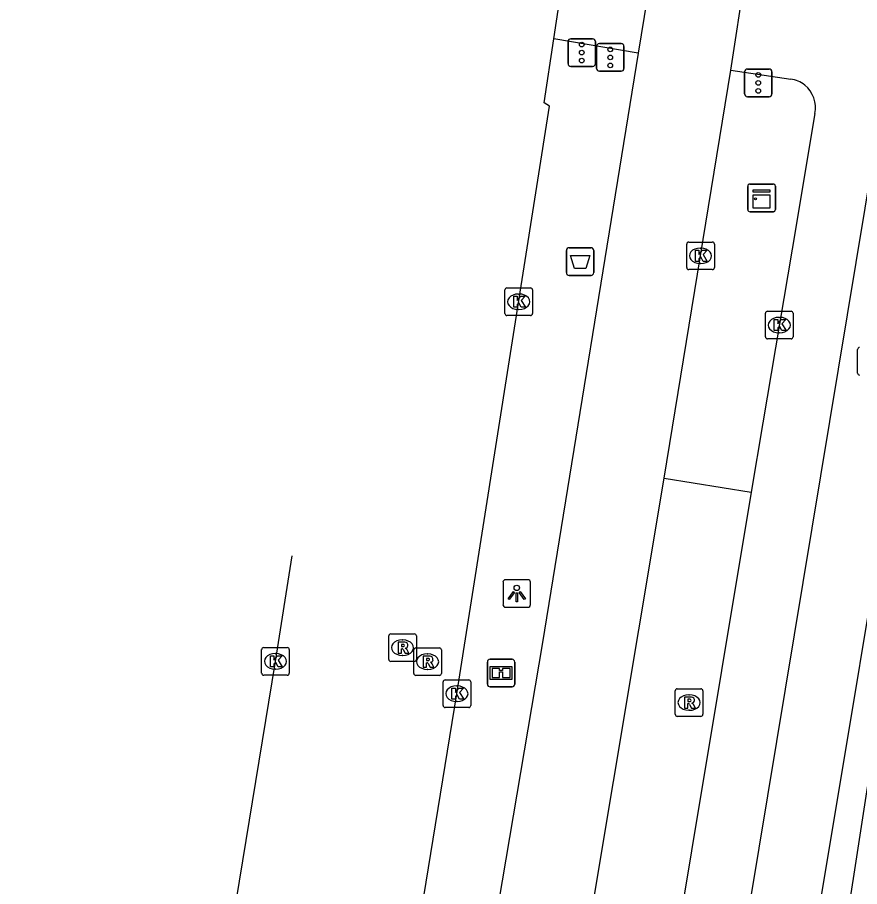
# Model space of a CAD drawing. Extents: x 161696 to 162377, y 380761 to 381673.
# Drawn here: x 161717.57 to 161748.06, y 381026.43 to 381057.9 of the extents above; entities that cross this region are included whole.
import ezdxf

# ---------------------------------------------------------------- set-up
doc = ezdxf.new("R2010")
doc.units = 0
for name, color, linetype in [('IMGEO_Afvalbak', 7, 'Continuous'), ('IMGEO_Brandkraan', 7, 'Continuous'), ('IMGEO_Fietspad_gesloten', 7, 'Continuous'), ('IMGEO_Informatiebord', 7, 'Continuous'), ('IMGEO_Kast', 7, 'Continuous'), ('IMGEO_Kolk', 7, 'Continuous'), ('IMGEO_Lichtpunt', 7, 'Continuous'), ('IMGEO_Meer_plas_ven_vijver', 7, 'Continuous'), ('IMGEO_OVBaan_gesloten', 7, 'Continuous'), ('IMGEO_Rijbaan_regionaal_gesloten', 7, 'Continuous'), ('IMGEO_Rioolput', 7, 'Continuous'), ('IMGEO_Verkeersregelinstallatiepaal', 7, 'Continuous'), ('IMGEO_Voetpad_open', 7, 'Continuous')]:
    doc.layers.add(name, color=color, linetype=linetype)

msp = doc.modelspace()

# ---------------------------------------------------------------- linework, layer by layer
at = {"layer": 'IMGEO_Afvalbak'}
for p, q in [((161737.545, 381049.557), (161738.335, 381049.557)), ((161738.335, 381049.557), (161737.545, 381049.557)), ((161737.445, 381048.657), (161737.445, 381049.457)), ((161737.445, 381049.457), (161737.445, 381048.657)), ((161738.435, 381049.457), (161738.435, 381048.657)), ((161738.435, 381048.657), (161738.435, 381049.457)), ((161738.335, 381048.557), (161737.545, 381048.557)), ((161737.545, 381048.557), (161738.335, 381048.557))]:
    msp.add_line(p, q, dxfattribs=at)
msp.add_lwpolyline([(161737.588, 381049.271), (161738.292, 381049.271), (161738.143, 381048.801), (161737.737, 381048.801), (161737.588, 381049.271)], dxfattribs=at)
for centre, start, end in [((161737.545, 381049.457), 90, 180), ((161737.545, 381049.457), 90, 180), ((161738.335, 381049.457), 0, 90), ((161738.335, 381049.457), 360, 90), ((161737.545, 381048.657), 180, 270), ((161737.545, 381048.657), 180, 270), ((161738.335, 381048.657), 270, 0), ((161738.335, 381048.657), 270, 0)]:
    msp.add_arc(centre, 0.1, start, end, dxfattribs=at)
at = {"layer": 'IMGEO_Brandkraan'}
msp.add_line((161747.985, 381045.02), (161747.985, 381045.872), dxfattribs=at)
msp.add_lwpolyline([(161747.985, 381045.02), (161747.985, 381045.872)], dxfattribs=at)
for centre, start, end in [((161748.062, 381045.87), 91.552, 178.448), ((161748.062, 381045.87), 91.552, 178.448), ((161748.062, 381045.022), 181.552, 268.448), ((161748.062, 381045.022), 181.552, 268.448)]:
    msp.add_arc(centre, 0.0765, start, end, dxfattribs=at)
at = {"layer": 'IMGEO_Fietspad_gesloten'}
for points in [[(161717.567, 380865.73), (161755.609, 381095.365)], [(161740.048, 381056.596), (161736.985, 381057.118)], [(161743.396, 381055.983), (161745.565, 381055.662)], [(161746.443, 381054.412), (161745.615, 381049.503), (161744.556, 381043.222), (161744.133, 381040.711)], [(161744.133, 381040.711), (161740.894, 381021.271)]]:
    msp.add_lwpolyline(points, dxfattribs=at)
for centre, radius, start, end in [((161745.463, 381054.715), 0.952, 49.9315, 83.8609), ((161745.382, 381054.616), 1.08, 349.1108, 50.042)]:
    msp.add_arc(centre, radius, start, end, dxfattribs=at)
at = {"layer": 'IMGEO_Informatiebord'}
for p, q in [((161734.585, 381033.761), (161734.585, 381034.561)), ((161734.585, 381034.561), (161734.585, 381033.761)), ((161734.685, 381034.661), (161735.475, 381034.661)), ((161735.475, 381034.661), (161734.685, 381034.661)), ((161735.575, 381034.561), (161735.575, 381033.761)), ((161735.575, 381033.761), (161735.575, 381034.561)), ((161735.475, 381033.661), (161734.685, 381033.661)), ((161734.685, 381033.661), (161735.475, 381033.661))]:
    msp.add_line(p, q, dxfattribs=at)
for points in [[(161734.686, 381034.393), (161735.474, 381034.393), (161735.474, 381033.929), (161734.686, 381033.929), (161734.686, 381034.393)], [(161734.751, 381034.328), (161734.751, 381033.994), (161735.026, 381033.994), (161735.027, 381034.207), (161735.131, 381034.208), (161735.132, 381033.994), (161735.409, 381033.994), (161735.409, 381034.328), (161735.133, 381034.328), (161735.133, 381034.248), (161735.027, 381034.248), (161735.027, 381034.328), (161734.751, 381034.328)]]:
    msp.add_lwpolyline(points, dxfattribs=at)
for centre, start, end in [((161734.685, 381034.561), 90, 180), ((161734.685, 381034.561), 90, 180), ((161735.475, 381034.561), 0, 90), ((161735.475, 381034.561), 360, 90), ((161734.685, 381033.761), 180, 270), ((161734.685, 381033.761), 180, 270), ((161735.475, 381033.761), 270, 0), ((161735.475, 381033.761), 270, 0)]:
    msp.add_arc(centre, 0.1, start, end, dxfattribs=at)
at = {"layer": 'IMGEO_Kast'}
for p, q in [((161744.011, 381050.935), (161744.011, 381051.776)), ((161744.011, 381051.776), (161744.011, 381050.935)), ((161744.086, 381051.86), (161744.927, 381051.86)), ((161744.927, 381051.86), (161744.086, 381051.86)), ((161745.011, 381051.785), (161745.011, 381050.944)), ((161745.011, 381050.944), (161745.011, 381051.785)), ((161744.936, 381050.86), (161744.095, 381050.86)), ((161744.095, 381050.86), (161744.936, 381050.86))]:
    msp.add_line(p, q, dxfattribs=at)
for points in [[(161744.206, 381051.65), (161744.806, 381051.65), (161744.806, 381051.565), (161744.206, 381051.565), (161744.206, 381051.65)], [(161744.206, 381051.475), (161744.806, 381051.475), (161744.806, 381050.986), (161744.206, 381050.986), (161744.206, 381051.475)]]:
    msp.add_lwpolyline(points, dxfattribs=at)
msp.add_circle((161744.29, 381051.324), 0.0377, dxfattribs=at)
for centre, start, end in [((161744.089, 381051.782), 92.4484, 184.2845), ((161744.089, 381051.782), 92.4484, 184.2845), ((161744.933, 381051.782), 2.4484, 94.2845), ((161744.933, 381051.782), 2.4484, 94.2845), ((161744.089, 381050.938), 182.4484, 274.2845), ((161744.089, 381050.938), 182.4484, 274.2845), ((161744.933, 381050.938), 272.4484, 4.2845), ((161744.933, 381050.938), 272.4484, 4.2845)]:
    msp.add_arc(centre, 0.0779, start, end, dxfattribs=at)
at = {"layer": 'IMGEO_Kolk'}
for p, q in [((161741.8, 381048.838), (161741.8, 381049.69)), ((161741.875, 381049.764), (161742.727, 381049.764)), ((161742.288, 381049.544), (161742.313, 381049.544)), ((161742.801, 381049.69), (161742.801, 381048.838)), ((161742.311, 381048.984), (161742.286, 381048.984)), ((161742.727, 381048.764), (161741.875, 381048.764)), ((161735.216, 381047.175), (161735.216, 381048.027)), ((161735.291, 381048.101), (161736.143, 381048.101)), ((161736.217, 381048.027), (161736.217, 381047.175)), ((161735.704, 381047.881), (161735.729, 381047.881)), ((161735.727, 381047.321), (161735.702, 381047.321)), ((161736.143, 381047.101), (161735.291, 381047.101)), ((161744.651, 381046.331), (161744.651, 381047.183)), ((161744.726, 381047.257), (161745.578, 381047.257)), ((161745.139, 381047.037), (161745.164, 381047.037)), ((161745.652, 381047.183), (161745.652, 381046.331)), ((161745.162, 381046.477), (161745.137, 381046.477)), ((161745.578, 381046.257), (161744.726, 381046.257)), ((161726.486, 381035.084), (161727.338, 381035.084)), ((161726.411, 381034.158), (161726.411, 381035.01)), ((161726.899, 381034.864), (161726.924, 381034.864)), ((161727.412, 381035.01), (161727.412, 381034.158)), ((161727.338, 381034.084), (161726.486, 381034.084)), ((161726.922, 381034.304), (161726.897, 381034.304)), ((161732.98, 381032.988), (161732.98, 381033.84)), ((161733.055, 381033.914), (161733.907, 381033.914)), ((161733.981, 381033.84), (161733.981, 381032.988)), ((161733.468, 381033.694), (161733.493, 381033.694)), ((161733.491, 381033.134), (161733.466, 381033.134)), ((161733.907, 381032.914), (161733.055, 381032.914))]:
    msp.add_line(p, q, dxfattribs=at)
for points in [[(161741.8, 381048.838), (161741.8, 381049.69)], [(161741.875, 381049.764), (161742.727, 381049.764)], [(161742.801, 381049.69), (161742.801, 381048.838)], [(161742.121, 381049.464), (161742.244, 381049.464), (161742.244, 381049.313), (161742.374, 381049.464), (161742.538, 381049.464), (161742.392, 381049.313), (161742.545, 381049.064), (161742.393, 381049.064), (161742.308, 381049.228), (161742.244, 381049.161), (161742.244, 381049.064), (161742.121, 381049.064), (161742.121, 381049.464)], [(161742.727, 381048.764), (161741.875, 381048.764)], [(161735.216, 381047.175), (161735.216, 381048.027)], [(161735.291, 381048.101), (161736.143, 381048.101)], [(161736.217, 381048.027), (161736.217, 381047.175)], [(161735.537, 381047.801), (161735.66, 381047.801), (161735.66, 381047.65), (161735.79, 381047.801), (161735.954, 381047.801), (161735.808, 381047.65), (161735.961, 381047.401), (161735.809, 381047.401), (161735.724, 381047.565), (161735.66, 381047.498), (161735.66, 381047.401), (161735.537, 381047.401), (161735.537, 381047.801)], [(161736.143, 381047.101), (161735.291, 381047.101)], [(161744.651, 381046.331), (161744.651, 381047.183)], [(161744.726, 381047.257), (161745.578, 381047.257)], [(161745.652, 381047.183), (161745.652, 381046.331)], [(161744.972, 381046.957), (161745.095, 381046.957), (161745.095, 381046.806), (161745.225, 381046.957), (161745.389, 381046.957), (161745.243, 381046.806), (161745.396, 381046.557), (161745.244, 381046.557), (161745.159, 381046.721), (161745.095, 381046.654), (161745.095, 381046.557), (161744.972, 381046.557), (161744.972, 381046.957)], [(161745.578, 381046.257), (161744.726, 381046.257)], [(161726.486, 381035.084), (161727.338, 381035.084)], [(161726.411, 381034.158), (161726.411, 381035.01)], [(161726.732, 381034.784), (161726.855, 381034.784), (161726.855, 381034.633), (161726.985, 381034.784), (161727.149, 381034.784), (161727.003, 381034.633), (161727.156, 381034.384), (161727.004, 381034.384), (161726.919, 381034.548), (161726.855, 381034.481), (161726.855, 381034.384), (161726.732, 381034.384), (161726.732, 381034.784)], [(161727.412, 381035.01), (161727.412, 381034.158)], [(161727.338, 381034.084), (161726.486, 381034.084)], [(161732.98, 381032.988), (161732.98, 381033.84)], [(161733.055, 381033.914), (161733.907, 381033.914)], [(161733.981, 381033.84), (161733.981, 381032.988)], [(161733.301, 381033.614), (161733.424, 381033.614), (161733.424, 381033.463), (161733.554, 381033.614), (161733.718, 381033.614), (161733.572, 381033.463), (161733.725, 381033.214), (161733.573, 381033.214), (161733.488, 381033.378), (161733.424, 381033.311), (161733.424, 381033.214), (161733.301, 381033.214), (161733.301, 381033.614)], [(161733.907, 381032.914), (161733.055, 381032.914)]]:
    msp.add_lwpolyline(points, dxfattribs=at)
for centre, start, end in [((161741.877, 381049.688), 91.552, 178.448), ((161741.877, 381049.688), 91.552, 178.448), ((161742.725, 381049.688), 1.552, 88.448), ((161742.725, 381049.688), 1.552, 88.448), ((161741.877, 381048.84), 181.552, 268.448), ((161741.877, 381048.84), 181.552, 268.448), ((161742.725, 381048.84), 271.552, 358.448), ((161742.725, 381048.84), 271.552, 358.448), ((161735.293, 381048.025), 91.552, 178.448), ((161735.293, 381048.025), 91.552, 178.448), ((161736.141, 381048.025), 1.552, 88.448), ((161736.141, 381048.025), 1.552, 88.448), ((161735.293, 381047.177), 181.552, 268.448), ((161735.293, 381047.177), 181.552, 268.448), ((161736.141, 381047.177), 271.552, 358.448), ((161736.141, 381047.177), 271.552, 358.448), ((161744.728, 381047.181), 91.552, 178.448), ((161744.728, 381047.181), 91.552, 178.448), ((161745.576, 381047.181), 1.552, 88.448), ((161745.576, 381047.181), 1.552, 88.448), ((161744.728, 381046.333), 181.552, 268.448), ((161744.728, 381046.333), 181.552, 268.448), ((161745.576, 381046.333), 271.552, 358.448), ((161745.576, 381046.333), 271.552, 358.448), ((161726.488, 381035.008), 91.552, 178.448), ((161726.488, 381035.008), 91.552, 178.448), ((161727.336, 381035.008), 1.552, 88.448), ((161727.336, 381035.008), 1.552, 88.448), ((161726.488, 381034.16), 181.552, 268.448), ((161726.488, 381034.16), 181.552, 268.448), ((161727.336, 381034.16), 271.552, 358.448), ((161727.336, 381034.16), 271.552, 358.448), ((161733.057, 381033.838), 91.552, 178.448), ((161733.057, 381033.838), 91.552, 178.448), ((161733.905, 381033.838), 1.552, 88.448), ((161733.905, 381033.838), 1.552, 88.448), ((161733.057, 381032.99), 181.552, 268.448), ((161733.057, 381032.99), 181.552, 268.448), ((161733.905, 381032.99), 271.552, 358.448), ((161733.905, 381032.99), 271.552, 358.448)]:
    msp.add_arc(centre, 0.0765, start, end, dxfattribs=at)
for centre, major_axis, ratio, start_param, end_param in [((161742.287, 381049.264), (-0.387, 0.002), 0.722429, 4.712389, 7.853982), ((161742.312, 381049.264), (-0.39, 0.002), 0.717154, 1.570796, 4.712389), ((161735.703, 381047.601), (-0.387, 0.002), 0.722429, 4.712389, 7.853982), ((161735.728, 381047.601), (-0.39, 0.002), 0.717154, 1.570796, 4.712389), ((161745.138, 381046.757), (-0.387, 0.002), 0.722429, 4.712389, 7.853982), ((161745.163, 381046.757), (-0.39, 0.002), 0.717154, 1.570796, 4.712389), ((161726.898, 381034.584), (-0.387, 0.002), 0.722429, 4.712389, 7.853982), ((161726.923, 381034.584), (-0.39, 0.002), 0.717154, 1.570796, 4.712389), ((161733.467, 381033.414), (-0.387, 0.002), 0.722429, 4.712389, 7.853982), ((161733.492, 381033.414), (-0.39, 0.002), 0.717154, 1.570796, 4.712389)]:
    msp.add_ellipse(centre, major_axis=major_axis, ratio=ratio, start_param=start_param, end_param=end_param, dxfattribs=at)
at = {"layer": 'IMGEO_Lichtpunt'}
for p, q in [((161736.051, 381037.541), (161735.243, 381037.541)), ((161736.051, 381037.541), (161735.243, 381037.541)), ((161735.149, 381037.446), (161735.149, 381036.639)), ((161735.149, 381037.446), (161735.149, 381036.639)), ((161736.145, 381036.639), (161736.145, 381037.446)), ((161736.145, 381036.639), (161736.145, 381037.446)), ((161735.243, 381036.545), (161736.051, 381036.545)), ((161735.243, 381036.545), (161736.051, 381036.545))]:
    msp.add_line(p, q, dxfattribs=at)
for points in [[(161735.523, 381037.11), (161735.562, 381037.082), (161735.374, 381036.82), (161735.336, 381036.847), (161735.523, 381037.11)], [(161735.625, 381037.062), (161735.672, 381037.062), (161735.672, 381036.74), (161735.625, 381036.74), (161735.625, 381037.062)], [(161735.735, 381037.082), (161735.773, 381037.109), (161735.96, 381036.847), (161735.921, 381036.819), (161735.735, 381037.082)]]:
    msp.add_lwpolyline(points, dxfattribs=at)
msp.add_circle((161735.648, 381037.244), 0.0994, dxfattribs=at)
for centre, start, end in [((161735.243, 381037.446), 90, 180), ((161735.243, 381037.446), 90, 180), ((161736.051, 381037.446), 0, 90), ((161736.051, 381037.446), 0, 90), ((161735.243, 381036.639), 180, 270), ((161735.243, 381036.639), 180, 270), ((161736.051, 381036.639), 270, 0), ((161736.051, 381036.639), 270, 360)]:
    msp.add_arc(centre, 0.0946, start, end, dxfattribs=at)
at = {"layer": 'IMGEO_Meer_plas_ven_vijver'}
msp.add_lwpolyline([(161746.478, 381017.885), (161751.295, 381049.116)], dxfattribs=at)
at = {"layer": 'IMGEO_OVBaan_gesloten'}
for points in [[(161736.985, 381057.118), (161737.507, 381060.564), (161737.735, 381060.535)], [(161730.668, 381016.148), (161733.481, 381033.414), (161736.833, 381054.678), (161736.638, 381054.799), (161736.985, 381057.118)], [(161724.081, 381017.279), (161726.912, 381034.584), (161727.516, 381038.402)]]:
    msp.add_lwpolyline(points, dxfattribs=at)
at = {"layer": 'IMGEO_Rijbaan_regionaal_gesloten'}
for points in [[(161740.596, 381060.082), (161740.59, 381059.932), (161740.048, 381056.596)], [(161743.396, 381055.983), (161743.912, 381059.378), (161743.94, 381059.512)], [(161740.048, 381056.596), (161736.583, 381035.264), (161733.266, 381015.66)], [(161740.988, 381041.21), (161743.396, 381055.983)], [(161738.231, 381024.741), (161740.988, 381041.21)]]:
    msp.add_lwpolyline(points, dxfattribs=at)
at = {"layer": 'IMGEO_Rioolput'}
for p, q in [((161731.011, 381034.654), (161731.011, 381035.506)), ((161731.086, 381035.58), (161731.938, 381035.58)), ((161731.499, 381035.36), (161731.524, 381035.36)), ((161732.012, 381035.506), (161732.012, 381034.654)), ((161731.993, 381035.073), (161732.845, 381035.073)), ((161731.522, 381034.8), (161731.497, 381034.8)), ((161731.918, 381034.147), (161731.918, 381034.999)), ((161732.406, 381034.853), (161732.431, 381034.853)), ((161732.919, 381034.999), (161732.919, 381034.147)), ((161731.938, 381034.58), (161731.086, 381034.58)), ((161732.429, 381034.293), (161732.404, 381034.293)), ((161732.845, 381034.073), (161731.993, 381034.073)), ((161741.384, 381032.667), (161741.384, 381033.519)), ((161741.459, 381033.593), (161742.311, 381033.593)), ((161742.385, 381033.519), (161742.385, 381032.667)), ((161741.872, 381033.373), (161741.897, 381033.373)), ((161742.311, 381032.593), (161741.459, 381032.593)), ((161741.895, 381032.813), (161741.87, 381032.813))]:
    msp.add_line(p, q, dxfattribs=at)
for points in [[(161731.011, 381034.654), (161731.011, 381035.506)], [(161731.086, 381035.58), (161731.938, 381035.58)], [(161732.012, 381035.506), (161732.012, 381034.654)], [(161731.6, 381035.278), (161731.348, 381035.28), (161731.348, 381034.88)], [(161731.348, 381034.88), (161731.472, 381034.88), (161731.472, 381035.042), (161731.483, 381035.042)], [(161731.526, 381035.199), (161731.472, 381035.199), (161731.472, 381035.118)], [(161731.472, 381035.118), (161731.524, 381035.118)], [(161731.993, 381035.073), (161732.845, 381035.073)], [(161731.53, 381035.013), (161731.601, 381034.88), (161731.741, 381034.88), (161731.676, 381035.006)], [(161731.918, 381034.147), (161731.918, 381034.999)], [(161732.507, 381034.771), (161732.255, 381034.773), (161732.255, 381034.373)], [(161732.919, 381034.999), (161732.919, 381034.147)], [(161731.938, 381034.58), (161731.086, 381034.58)], [(161732.255, 381034.373), (161732.379, 381034.373), (161732.379, 381034.535), (161732.39, 381034.535)], [(161732.433, 381034.692), (161732.379, 381034.692), (161732.379, 381034.611)], [(161732.379, 381034.611), (161732.431, 381034.611)], [(161732.437, 381034.506), (161732.508, 381034.373), (161732.648, 381034.373), (161732.583, 381034.499)], [(161732.845, 381034.073), (161731.993, 381034.073)], [(161741.384, 381032.667), (161741.384, 381033.519)], [(161741.459, 381033.593), (161742.311, 381033.593)], [(161742.385, 381033.519), (161742.385, 381032.667)], [(161741.973, 381033.291), (161741.721, 381033.293), (161741.721, 381032.893)], [(161741.899, 381033.212), (161741.845, 381033.212), (161741.845, 381033.131)], [(161741.721, 381032.893), (161741.845, 381032.893), (161741.845, 381033.055), (161741.856, 381033.055)], [(161741.845, 381033.131), (161741.897, 381033.131)], [(161741.903, 381033.026), (161741.974, 381032.893), (161742.114, 381032.893), (161742.049, 381033.019)], [(161742.311, 381032.593), (161741.459, 381032.593)]]:
    msp.add_lwpolyline(points, dxfattribs=at)
for centre, radius, start, end in [((161731.088, 381035.504), 0.0765, 91.552, 178.448), ((161731.088, 381035.504), 0.0765, 91.552, 178.448), ((161731.936, 381035.504), 0.0765, 1.552, 88.448), ((161731.936, 381035.504), 0.0765, 1.552, 88.448), ((161731.482, 381034.989), 0.0533, 26.0293, 88.6989), ((161731.508, 381035.307), 0.19, 274.7715, 282.9687), ((161731.532, 381035.103), 0.0964, 77.0061, 93.1865), ((161731.546, 381035.16), 0.0378, 276.6634, 79.6772), ((161731.599, 381035.168), 0.109, 350.3612, 89.416), ((161731.597, 381035.168), 0.112, 277.5842, 350.9817), ((161731.581, 381034.953), 0.108, 29.5134, 73.7905), ((161731.995, 381034.997), 0.0765, 91.552, 178.448), ((161731.995, 381034.997), 0.0765, 91.552, 178.448), ((161732.843, 381034.997), 0.0765, 1.552, 88.448), ((161732.843, 381034.997), 0.0765, 1.552, 88.448), ((161732.506, 381034.661), 0.109, 350.3612, 89.416), ((161731.088, 381034.656), 0.0765, 181.552, 268.448), ((161731.088, 381034.656), 0.0765, 181.552, 268.448), ((161731.936, 381034.656), 0.0765, 271.552, 358.448), ((161731.936, 381034.656), 0.0765, 271.552, 358.448), ((161732.389, 381034.482), 0.0533, 26.0293, 88.6989), ((161732.415, 381034.8), 0.19, 274.7715, 282.9687), ((161732.439, 381034.596), 0.0964, 77.0061, 93.1865), ((161732.453, 381034.653), 0.0378, 276.6634, 79.6772), ((161732.504, 381034.661), 0.112, 277.5842, 350.9817), ((161732.488, 381034.446), 0.108, 29.5134, 73.7905), ((161731.995, 381034.149), 0.0765, 181.552, 268.448), ((161731.995, 381034.149), 0.0765, 181.552, 268.448), ((161732.843, 381034.149), 0.0765, 271.552, 358.448), ((161732.843, 381034.149), 0.0765, 271.552, 358.448), ((161741.461, 381033.517), 0.0765, 91.552, 178.448), ((161741.461, 381033.517), 0.0765, 91.552, 178.448), ((161742.309, 381033.517), 0.0765, 1.552, 88.448), ((161742.309, 381033.517), 0.0765, 1.552, 88.448), ((161741.881, 381033.32), 0.19, 274.7715, 282.9687), ((161741.905, 381033.116), 0.0964, 77.0061, 93.1865), ((161741.919, 381033.173), 0.0378, 276.6634, 79.6772), ((161741.972, 381033.181), 0.109, 350.3612, 89.416), ((161741.97, 381033.181), 0.112, 277.5842, 350.9817), ((161741.855, 381033.002), 0.0533, 26.0293, 88.6989), ((161741.954, 381032.966), 0.108, 29.5134, 73.7905), ((161741.461, 381032.669), 0.0765, 181.552, 268.448), ((161741.461, 381032.669), 0.0765, 181.552, 268.448), ((161742.309, 381032.669), 0.0765, 271.552, 358.448), ((161742.309, 381032.669), 0.0765, 271.552, 358.448)]:
    msp.add_arc(centre, radius, start, end, dxfattribs=at)
for centre, major_axis, ratio, start_param, end_param in [((161731.498, 381035.08), (-0.387, 0.002), 0.722429, 4.712389, 7.853982), ((161731.523, 381035.08), (-0.39, 0.002), 0.717154, 1.570796, 4.712389), ((161732.405, 381034.573), (-0.387, 0.002), 0.722429, 4.712389, 7.853982), ((161732.43, 381034.573), (-0.39, 0.002), 0.717154, 1.570796, 4.712389), ((161741.871, 381033.093), (-0.387, 0.002), 0.722429, 4.712389, 7.853982), ((161741.896, 381033.093), (-0.39, 0.002), 0.717154, 1.570796, 4.712389)]:
    msp.add_ellipse(centre, major_axis=major_axis, ratio=ratio, start_param=start_param, end_param=end_param, dxfattribs=at)
at = {"layer": 'IMGEO_Verkeersregelinstallatiepaal'}
for p, q in [((161737.603, 381057.12), (161738.393, 381057.12)), ((161738.393, 381057.12), (161737.603, 381057.12)), ((161737.503, 381056.22), (161737.503, 381057.02)), ((161737.503, 381057.02), (161737.503, 381056.22)), ((161738.493, 381057.02), (161738.493, 381056.22)), ((161738.493, 381056.22), (161738.493, 381057.02)), ((161738.539, 381056.047), (161738.539, 381056.847)), ((161738.539, 381056.847), (161738.539, 381056.047)), ((161738.639, 381056.947), (161739.429, 381056.947)), ((161739.429, 381056.947), (161738.639, 381056.947)), ((161739.529, 381056.847), (161739.529, 381056.047)), ((161739.529, 381056.047), (161739.529, 381056.847)), ((161738.393, 381056.12), (161737.603, 381056.12)), ((161737.603, 381056.12), (161738.393, 381056.12)), ((161739.429, 381055.947), (161738.639, 381055.947)), ((161738.639, 381055.947), (161739.429, 381055.947)), ((161743.897, 381055.125), (161743.897, 381055.925)), ((161743.897, 381055.925), (161743.897, 381055.125)), ((161743.997, 381056.025), (161744.787, 381056.025)), ((161744.787, 381056.025), (161743.997, 381056.025)), ((161744.887, 381055.925), (161744.887, 381055.125)), ((161744.887, 381055.125), (161744.887, 381055.925)), ((161744.787, 381055.025), (161743.997, 381055.025)), ((161743.997, 381055.025), (161744.787, 381055.025))]:
    msp.add_line(p, q, dxfattribs=at)
for centre in [(161737.998, 381056.91), (161739.034, 381056.737), (161737.998, 381056.62), (161739.034, 381056.447), (161737.998, 381056.33), (161739.034, 381056.157), (161744.392, 381055.815), (161744.392, 381055.525), (161744.392, 381055.235)]:
    msp.add_circle(centre, 0.085, dxfattribs=at)
for centre, start, end in [((161737.603, 381057.02), 90, 180), ((161737.603, 381057.02), 90, 180), ((161738.393, 381057.02), 0, 90), ((161738.393, 381057.02), 360, 90), ((161738.639, 381056.847), 90, 180), ((161738.639, 381056.847), 90, 180), ((161739.429, 381056.847), 0, 90), ((161739.429, 381056.847), 360, 90), ((161737.603, 381056.22), 180, 270), ((161737.603, 381056.22), 180, 270), ((161738.393, 381056.22), 270, 0), ((161738.393, 381056.22), 270, 0), ((161738.639, 381056.047), 180, 270), ((161738.639, 381056.047), 180, 270), ((161739.429, 381056.047), 270, 0), ((161739.429, 381056.047), 270, 0), ((161743.997, 381055.925), 90, 180), ((161743.997, 381055.925), 90, 180), ((161744.787, 381055.925), 0, 90), ((161744.787, 381055.925), 360, 90), ((161743.997, 381055.125), 180, 270), ((161743.997, 381055.125), 180, 270), ((161744.787, 381055.125), 270, 0), ((161744.787, 381055.125), 270, 0)]:
    msp.add_arc(centre, 0.1, start, end, dxfattribs=at)
at = {"layer": 'IMGEO_Voetpad_open'}
for points in [[(161757.96, 381094.016), (161751.783, 381056.863), (161751.055, 381052.485), (161745.065, 381016.456), (161744.222, 381011.385), (161743.99, 381009.989), (161742.341, 381000), (161725.046, 380895.238), (161719.314, 380861.106), (161723.616, 380854.735)], [(161740.988, 381041.21), (161744.133, 381040.711)]]:
    msp.add_lwpolyline(points, dxfattribs=at)

doc.saveas('drawing.dxf')
